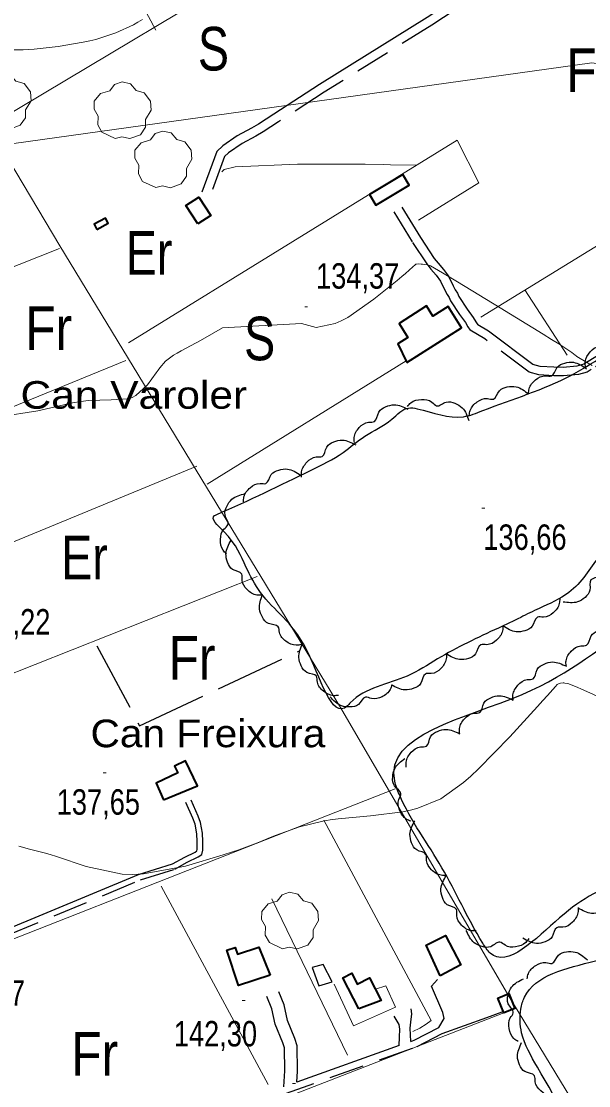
# Model space of a CAD drawing. Extents: x 487425 to 492029, y 4383576 to 4386788.
# Drawn here: x 489405.2 to 489600.3, y 4384556 to 4384922.2 of the extents above; entities that cross this region are included whole.
import ezdxf
from ezdxf.enums import TextEntityAlignment as Align

# ---------------------------------------------------------------- set-up
doc = ezdxf.new("R2010")
doc.units = 0
doc.header["$LTSCALE"] = 4
doc.linetypes.add('LONG_DASHED', pattern=[7.5, 6, -1.5])
doc.linetypes.add('MEDIUM_DASHED', pattern=[4.5, 3, -1.5])
for name, color, linetype, lineweight in [('21', 7, 'Continuous', 25), ('24', 7, 'Continuous', 13), ('25', 7, 'LONG_DASHED', 25), ('27', 7, 'Continuous', 25), ('29', 7, 'Continuous', 13), ('38', 7, 'Continuous', 25), ('47', 7, 'Continuous', 35), ('51', 7, 'Continuous', 13), ('7', 7, 'Continuous', 13), ('9', 7, 'Continuous', 13)]:
    doc.layers.add(name, color=color, linetype=linetype, lineweight=lineweight)
doc.layers.add('31', color=7, linetype='Continuous')
doc.layers.add('5', color=7, linetype='Continuous')

msp = doc.modelspace()

# ---------------------------------------------------------------- linework, layer by layer
at = {"layer": '21'}
msp.add_lwpolyline([(489512.13, 4384591.73), (489509.05, 4384597.69), (489505.21, 4384596.69), (489507.47, 4384590.36)], close=True, dxfattribs=at)
at = {"layer": '24'}
msp.add_lwpolyline([(488954.49, 4384817.11), (489198.5, 4384851.16), (489357.39, 4384873.86), (489601.4, 4384907.91), (489794.34, 4384879.53), (490083.75, 4384822.79), (490248.31, 4384800.09), (490395.85, 4384817.11), (490526.37, 4384822.79), (490764.71, 4384947.63), (491088.16, 4385117.87), (491252.72, 4385202.99), (491256.7, 4385199.2)], dxfattribs=at)
at = {"layer": '25'}
msp.add_lwpolyline([(489431.22, 4384707.36), (489445.84, 4384679.81), (489501.13, 4384705.66)], dxfattribs=at)
at = {"layer": '27'}
for points in [[(489732.6, 4384813.61), (489705.02, 4384796.52), (489666.92, 4384771.67), (489646.54, 4384760.43), (489641.69, 4384756.43), (489641.33, 4384751.11), (489631.84, 4384747.17), (489625.46, 4384747.24), (489620.65, 4384746.77), (489612.73, 4384742.66), (489603.97, 4384737.8), (489599.25, 4384731.63), (489593.56, 4384725.69), (489583.29, 4384720.18), (489576.95, 4384717.11), (489569.26, 4384713.44), (489548.36, 4384702.8), (489537.94, 4384696.92), (489518.33, 4384687.69), (489517.34, 4384686.65), (489503.16, 4384706.32), (489487.47, 4384725.7), (489482.55, 4384734.31), (489474.81, 4384746.63), (489471.65, 4384752.14), (489472.25, 4384752.43), (489504.83, 4384767.74), (489515.86, 4384773.84), (489523.35, 4384779.46), (489532.64, 4384785.28), (489538.31, 4384789.12), (489541.38, 4384788.86), (489557.26, 4384786.13), (489563.88, 4384788.23), (489594.4, 4384800.41), (489619.8, 4384816.77), (489639.13, 4384827.66), (489650.97, 4384833.37), (489667.41, 4384841.06), (489676.18, 4384846.89), (489686.59, 4384851.57), (489695.63, 4384855.07), (489704.04, 4384855.43), (489707.37, 4384851.86), (489709.57, 4384846.96), (489710.95, 4384843.19), (489711.32, 4384842.59), (489716.74, 4384838.03), (489720.53, 4384834.98), (489723.12, 4384831.73), (489727.39, 4384824.7), (489733.13, 4384814.21)], [(489599.26, 4384803.22), (489599.17, 4384805), (489600.82, 4384808.41), (489603.96, 4384810.35), (489605.99, 4384810.65), (489607.38, 4384813.92), (489609.69, 4384815.81), (489612.62, 4384816.56), (489617.38, 4384815.16)], [(489579.66, 4384793.97), (489579.87, 4384795.73), (489582.08, 4384798.81), (489585.5, 4384800.19), (489587.56, 4384800.14), (489589.48, 4384803.13), (489592.08, 4384804.59), (489595.09, 4384804.84), (489599.54, 4384802.65)], [(489559.26, 4384786.56), (489559.58, 4384788.3), (489561.99, 4384791.24), (489565.5, 4384792.39), (489567.54, 4384792.2), (489569.65, 4384795.06), (489572.34, 4384796.36), (489575.37, 4384796.41), (489579.67, 4384793.94)], [(489519.74, 4384777.25), (489519.69, 4384779.03), (489521.43, 4384782.4), (489524.63, 4384784.25), (489526.66, 4384784.5), (489528.14, 4384787.73), (489530.5, 4384789.56), (489533.45, 4384790.23), (489538.17, 4384788.71)], [(489537.98, 4384789.64), (489539.2, 4384790.93), (489542.81, 4384792.09), (489546.38, 4384791.16), (489548, 4384789.9), (489551.33, 4384791.16), (489554.29, 4384790.79), (489556.86, 4384789.2), (489559.14, 4384784.79)], [(489745.01, 4384434.16), (489741.88, 4384435.77), (489731.89, 4384455.24), (489719.3, 4384475.49), (489713.52, 4384482.38), (489710.45, 4384482.79), (489701.94, 4384479.97), (489694.29, 4384473.75), (489684.93, 4384468.01), (489670.36, 4384460.29), (489658.63, 4384451.65), (489662.1, 4384440.36), (489664.38, 4384436.28), (489663.66, 4384432.01), (489657.1, 4384429.31), (489647.25, 4384427.25), (489637.56, 4384425.86), (489634.19, 4384433.4), (489629.63, 4384441.25), (489626.03, 4384448.12), (489620.16, 4384452.84), (489615.37, 4384454.17), (489608.7, 4384454.54), (489600.63, 4384463.94), (489595.41, 4384473.67), (489593.13, 4384483.53), (489591.31, 4384488.95), (489591.14, 4384493.98), (489592.91, 4384497.11), (489604.12, 4384500.28), (489614.35, 4384502.49), (489616.46, 4384503.22), (489616.77, 4384510.72), (489605.55, 4384527.2), (489582.69, 4384562.42), (489577.28, 4384574.19), (489577, 4384582.37), (489578.24, 4384586.4), (489623.17, 4384612.22), (489623.27, 4384614.25), (489618.16, 4384626.54), (489614.33, 4384626.28), (489590.33, 4384613.72), (489566.41, 4384601.62), (489563.9, 4384605.02), (489549.87, 4384630.99), (489535.22, 4384656.14), (489533.62, 4384660.73), (489577.48, 4384690.62), (489617.75, 4384715.44), (489657.42, 4384734.35), (489696.75, 4384755.65), (489706.97, 4384763.57), (489713.55, 4384768.22), (489724.13, 4384775.37), (489740.28, 4384783.52), (489749.74, 4384784.54), (489750.63, 4384782.95), (489750.29, 4384779.8), (489748, 4384776.53), (489740.83, 4384772.26), (489734.94, 4384769.32), (489733.01, 4384764.39), (489753.67, 4384727.7), (489760.69, 4384717.72), (489762.16, 4384715.37), (489767.16, 4384705.94), (489767.13, 4384697.39), (489766.9, 4384690.41), (489766.86, 4384680.29), (489771.25, 4384670.56), (489778.05, 4384668.15), (489793.89, 4384668.8), (489809.16, 4384672.38), (489815.65, 4384675.6), (489820.09, 4384676.98), (489829.14, 4384654.74), (489837.82, 4384639.27), (489832.84, 4384636.62), (489826.56, 4384632.64), (489827.17, 4384626.93), (489832.59, 4384601.89), (489833.16, 4384585.68), (489832.97, 4384575.93), (489831.92, 4384569.19), (489828.17, 4384562.63), (489830.21, 4384551.13), (489832.31, 4384544.43), (489834.09, 4384535.85), (489834.7, 4384523.54), (489834.59, 4384513.79)], [(489501.61, 4384765.38), (489501.6, 4384767.16), (489503.42, 4384770.49), (489506.65, 4384772.28), (489508.69, 4384772.48), (489510.23, 4384775.68), (489512.63, 4384777.46), (489515.59, 4384778.07), (489520.28, 4384776.45)], [(489481.62, 4384756.8), (489481.78, 4384758.57), (489483.9, 4384761.72), (489487.29, 4384763.19), (489489.34, 4384763.19), (489491.18, 4384766.24), (489493.74, 4384767.78), (489496.74, 4384768.11), (489501.25, 4384766.04)], [(489475.76, 4384738.94), (489474.56, 4384740.24), (489473.68, 4384743.94), (489474.88, 4384747.43), (489476.26, 4384748.94), (489475.25, 4384752.36), (489475.83, 4384755.28), (489477.62, 4384757.73), (489482.19, 4384759.66)], [(489487.91, 4384724.73), (489486.14, 4384724.76), (489482.85, 4384726.66), (489481.15, 4384729.93), (489481, 4384731.98), (489477.83, 4384733.6), (489476.12, 4384736.05), (489475.58, 4384739.02), (489477.32, 4384743.67)], [(489605.44, 4384739.04), (489606.04, 4384737.37), (489605.43, 4384733.62), (489602.98, 4384730.86), (489601.12, 4384729.99), (489600.74, 4384726.46), (489599.07, 4384723.98), (489596.48, 4384722.42), (489591.52, 4384722.39)], [(489501.48, 4384707.75), (489499.72, 4384707.52), (489496.18, 4384708.9), (489494, 4384711.87), (489493.54, 4384713.88), (489490.17, 4384715), (489488.1, 4384717.15), (489487.11, 4384720.01), (489488.13, 4384724.87)], [(489590.37, 4384723.62), (489590.23, 4384721.85), (489588.14, 4384718.68), (489584.77, 4384717.17), (489582.72, 4384717.14), (489580.92, 4384714.07), (489578.38, 4384712.5), (489575.38, 4384712.14), (489570.84, 4384714.15)], [(489570.81, 4384714.21), (489570.69, 4384712.44), (489568.64, 4384709.25), (489565.28, 4384707.7), (489563.23, 4384707.65), (489561.46, 4384704.57), (489558.94, 4384702.98), (489555.94, 4384702.58), (489551.39, 4384704.54)], [(489592.57, 4384700.42), (489592.56, 4384702.19), (489594.36, 4384705.53), (489597.59, 4384707.32), (489599.63, 4384707.53), (489601.17, 4384710.74), (489603.56, 4384712.52), (489606.52, 4384713.14), (489611.21, 4384711.53)], [(489514.3, 4384690.28), (489512.53, 4384690.15), (489509.08, 4384691.72), (489507.06, 4384694.81), (489506.72, 4384696.84), (489503.41, 4384698.14), (489501.47, 4384700.41), (489500.64, 4384703.32), (489501.93, 4384708.11)], [(489551.35, 4384704.59), (489551.33, 4384702.82), (489549.46, 4384699.52), (489546.21, 4384697.78), (489544.16, 4384697.61), (489542.57, 4384694.43), (489540.14, 4384692.69), (489537.17, 4384692.12), (489532.51, 4384693.83)], [(489574.35, 4384688.63), (489574.29, 4384690.4), (489576, 4384693.79), (489579.17, 4384695.68), (489581.2, 4384695.94), (489582.64, 4384699.19), (489584.99, 4384701.04), (489587.93, 4384701.75), (489592.66, 4384700.27)], [(489532.65, 4384694), (489532.07, 4384692.33), (489529.25, 4384689.78), (489525.62, 4384689.17), (489523.62, 4384689.66), (489521.11, 4384687.14), (489518.26, 4384686.27), (489515.26, 4384686.67), (489511.38, 4384689.75)], [(489555.97, 4384677.09), (489555.92, 4384678.86), (489557.65, 4384682.24), (489560.83, 4384684.11), (489562.86, 4384684.36), (489564.32, 4384687.61), (489566.67, 4384689.44), (489569.62, 4384690.14), (489574.34, 4384688.63)], [(489537.61, 4384665.53), (489537.55, 4384667.3), (489539.28, 4384670.68), (489542.46, 4384672.55), (489544.5, 4384672.81), (489545.95, 4384676.05), (489548.31, 4384677.89), (489551.25, 4384678.58), (489555.98, 4384677.08)], [(489539.14, 4384646.98), (489537.54, 4384647.72), (489535.3, 4384650.78), (489535.06, 4384654.47), (489535.75, 4384656.4), (489533.5, 4384659.17), (489532.92, 4384662.09), (489533.63, 4384665.03), (489537.11, 4384668.58)], [(489551.39, 4384628.36), (489549.61, 4384628.38), (489546.3, 4384630.23), (489544.55, 4384633.48), (489544.37, 4384635.52), (489541.19, 4384637.1), (489539.44, 4384639.52), (489538.86, 4384642.49), (489540.54, 4384647.16)], [(489561.65, 4384609.24), (489559.88, 4384609.3), (489556.62, 4384611.25), (489554.96, 4384614.54), (489554.84, 4384616.59), (489551.69, 4384618.26), (489550.02, 4384620.73), (489549.52, 4384623.71), (489551.32, 4384628.33)], [(489615.99, 4384627.15), (489615.9, 4384625.37), (489613.91, 4384622.14), (489610.59, 4384620.53), (489608.54, 4384620.44), (489606.83, 4384617.32), (489604.33, 4384615.68), (489601.35, 4384615.23), (489596.75, 4384617.1)], [(489596.67, 4384617.25), (489596.63, 4384615.47), (489594.73, 4384612.19), (489591.45, 4384610.5), (489589.4, 4384610.35), (489587.77, 4384607.19), (489585.32, 4384605.49), (489582.34, 4384604.95), (489577.71, 4384606.71)], [(489579.77, 4384606.68), (489578.69, 4384605.27), (489575.21, 4384603.75), (489571.56, 4384604.3), (489569.83, 4384605.4), (489566.64, 4384603.81), (489563.66, 4384603.87), (489560.94, 4384605.19), (489558.23, 4384609.34)], [(489579.18, 4384592.77), (489579.58, 4384594.5), (489582.1, 4384597.34), (489585.65, 4384598.34), (489587.69, 4384598.08), (489589.91, 4384600.85), (489592.66, 4384602.03), (489595.68, 4384601.96), (489599.87, 4384599.31)], [(489576.09, 4384571.19), (489574.64, 4384572.21), (489572.97, 4384575.62), (489573.38, 4384579.28), (489574.4, 4384581.07), (489572.67, 4384584.18), (489572.62, 4384587.16), (489573.82, 4384589.93), (489577.86, 4384592.81)], [(489589.03, 4384552.58), (489587.25, 4384552.51), (489583.86, 4384554.2), (489581.95, 4384557.36), (489581.67, 4384559.4), (489578.42, 4384560.82), (489576.56, 4384563.15), (489575.83, 4384566.09), (489577.28, 4384570.83)]]:
    msp.add_spline(points, degree=3, dxfattribs=at)
at = {"layer": '29'}
for points in [[(489396.16, 4384885.12), (489391.62, 4384887.24), (489390.21, 4384889.78), (489390.31, 4384892.76), (489388.94, 4384895.17), (489388.98, 4384897.92), (489391.14, 4384900.52), (489394.33, 4384901.52), (489395.98, 4384903.71), (489398.55, 4384904.54), (489401.41, 4384903.89), (489403.36, 4384901.62), (489406.17, 4384900.8), (489408.3, 4384897.95), (489408.54, 4384894.82), (489406.66, 4384891.67), (489406.66, 4384888.99), (489404.84, 4384886.38), (489401.22, 4384885.04), (489398.45, 4384885.67)], [(489437.46, 4384881.87), (489432.92, 4384883.99), (489431.51, 4384886.53), (489431.61, 4384889.51), (489430.24, 4384891.92), (489430.28, 4384894.67), (489432.44, 4384897.27), (489435.63, 4384898.27), (489437.28, 4384900.46), (489439.85, 4384901.29), (489442.71, 4384900.64), (489444.66, 4384898.37), (489447.47, 4384897.55), (489449.6, 4384894.7), (489449.84, 4384891.57), (489447.96, 4384888.42), (489447.96, 4384885.74), (489446.14, 4384883.13), (489442.52, 4384881.79), (489439.75, 4384882.42)], [(489451.45, 4384864.98), (489446.91, 4384867.1), (489445.5, 4384869.64), (489445.6, 4384872.62), (489444.23, 4384875.03), (489444.27, 4384877.78), (489446.43, 4384880.38), (489449.62, 4384881.38), (489451.27, 4384883.57), (489453.84, 4384884.4), (489456.7, 4384883.75), (489458.65, 4384881.48), (489461.46, 4384880.66), (489463.59, 4384877.81), (489463.83, 4384874.68), (489461.95, 4384871.53), (489461.95, 4384868.85), (489460.13, 4384866.24), (489456.51, 4384864.9), (489453.74, 4384865.53)], [(489495.06, 4384603.11), (489490.52, 4384605.23), (489489.11, 4384607.77), (489489.21, 4384610.75), (489487.84, 4384613.16), (489487.88, 4384615.91), (489490.04, 4384618.51), (489493.23, 4384619.51), (489494.88, 4384621.7), (489497.45, 4384622.53), (489500.31, 4384621.88), (489502.26, 4384619.61), (489505.07, 4384618.79), (489507.2, 4384615.94), (489507.44, 4384612.81), (489505.56, 4384609.66), (489505.56, 4384606.98), (489503.74, 4384604.37), (489500.12, 4384603.03), (489497.35, 4384603.66)]]:
    msp.add_lwpolyline(points, close=True, dxfattribs=at)
at = {"layer": '38'}
msp.add_line((489535.19, 4384569.77), (489500.01, 4384557.22), dxfattribs=at)
for points in [[(489637.71, 4384982), (489582.92, 4384948.38), (489544.74, 4384923.46), (489507.72, 4384900.4), (489491.99, 4384890.21), (489486.8, 4384886.77), (489484.37, 4384885.41), (489479.48, 4384882.8), (489474.51, 4384879.31), (489472.39, 4384877.41), (489467.24, 4384863.43)], [(489536.08, 4384858.25), (489542.47, 4384847.84), (489547.21, 4384840.6), (489548.55, 4384838.94), (489550.42, 4384836.8), (489552.17, 4384834.43), (489553.77, 4384831.14), (489554.44, 4384829.82), (489555.24, 4384828.68), (489555.68, 4384827.47), (489558.59, 4384823.1), (489560.61, 4384820.27), (489561.5, 4384818.75), (489562.2, 4384817.74)], [(489613.39, 4384813.11), (489599.6, 4384804.8), (489598.64, 4384804.18), (489596.26, 4384803.55), (489591.58, 4384803.1), (489588.39, 4384803.14), (489583.7, 4384803.41), (489581.13, 4384804.08), (489565.87, 4384815.58), (489562.2, 4384817.74)], [(489367.64, 4384597.63), (489382.56, 4384602.47), (489445.51, 4384628.61), (489457.19, 4384632.29), (489461.39, 4384634.58), (489465.02, 4384636.38), (489465.58, 4384636.77), (489465.71, 4384637.21), (489465.67, 4384639.99), (489465.55, 4384642.66), (489464.96, 4384645.97), (489464.22, 4384648.01), (489461.82, 4384653.47)], [(489548.85, 4384576), (489550.63, 4384579.14), (489550.2, 4384581.17), (489546.25, 4384590.22), (489548.38, 4384592.52)], [(489500.01, 4384557.22), (489500.21, 4384561.01), (489500.07, 4384569.72), (489499.28, 4384572.27), (489496.76, 4384578.44), (489495.55, 4384583.77), (489493.73, 4384588.33)], [(489539.11, 4384571.17), (489538.88, 4384575.82), (489539.21, 4384577.84), (489539.47, 4384580.69), (489539.33, 4384582.42)], [(489549.93, 4384573.92), (489565.33, 4384579.5), (489570.53, 4384581.39)], [(489535.19, 4384569.77), (489535.32, 4384572.71), (489535.43, 4384575.41), (489535.15, 4384576.99), (489533.45, 4384579.86)], [(489539.11, 4384571.17), (489540.36, 4384571.61), (489548.85, 4384576)]]:
    msp.add_lwpolyline(points, dxfattribs=at)
at = {"layer": '38', "linetype": 'MEDIUM_DASHED'}
for points in [[(489639.32, 4384979.33), (489584.58, 4384945.75), (489546.42, 4384920.83), (489509.4, 4384897.77), (489493.7, 4384887.6), (489488.43, 4384884.11), (489485.87, 4384882.67), (489481.12, 4384880.14), (489476.45, 4384876.87), (489475.05, 4384875.61), (489470.17, 4384862.36)], [(489707.24, 4384866.91), (489643.8, 4384828.03), (489601.13, 4384802.33), (489599.82, 4384801.49), (489596.78, 4384800.69), (489591.7, 4384800.2), (489588.29, 4384800.24), (489583.24, 4384800.53), (489579.84, 4384801.42), (489564.6, 4384812.91), (489559.56, 4384815.9)], [(489533.34, 4384856.57), (489539.75, 4384846.12), (489544.61, 4384838.7), (489546.08, 4384836.87), (489547.91, 4384834.78), (489549.41, 4384832.75), (489550.89, 4384829.71), (489551.68, 4384828.16), (489552.36, 4384827.18), (489552.79, 4384826), (489555.94, 4384821.28), (489557.91, 4384818.52), (489558.78, 4384817.01), (489559.56, 4384815.9)], [(489368.64, 4384595.92), (489383.24, 4384600.64), (489446.18, 4384626.78), (489457.95, 4384630.49), (489462.29, 4384632.86), (489466.02, 4384634.7), (489467.27, 4384635.58), (489467.65, 4384636.96), (489467.61, 4384640.05), (489467.49, 4384642.87), (489466.84, 4384646.48), (489466.02, 4384648.73), (489463.59, 4384654.25)], [(489495.5, 4384555.62), (489495.8, 4384561.1), (489495.67, 4384569.02), (489495.13, 4384570.78), (489492.54, 4384577.11), (489491.33, 4384582.46), (489489.63, 4384586.69)], [(489412.58, 4384521.6), (489494.49, 4384552.76), (489541.3, 4384569.45), (489549.93, 4384573.92)]]:
    msp.add_lwpolyline(points, dxfattribs=at)
at = {"layer": '47'}
for points in [[(489536.45, 4384869.49), (489524.91, 4384862.61), (489527.1, 4384858.94), (489538.64, 4384865.82)], [(489465.88, 4384852.43), (489461.79, 4384858.74), (489466.29, 4384861.66), (489470.38, 4384855.35)], [(489431.13, 4384850.58), (489435.1, 4384852.67), (489434.17, 4384854.44), (489430.2, 4384852.35)], [(489537.81, 4384804.73), (489556.63, 4384816.67), (489551.95, 4384824.04), (489546.75, 4384820.75), (489544.54, 4384824.22), (489535.11, 4384818.23), (489538.16, 4384813.41), (489534.66, 4384811.21)], [(489454.1, 4384654.28), (489465.79, 4384659.18), (489461.65, 4384667.73), (489457.91, 4384665.93), (489459.01, 4384663.64), (489451.61, 4384660.1)], [(489549.22, 4384593.79), (489544.46, 4384604.34), (489551.1, 4384607.64), (489556.39, 4384597.53)], [(489490.78, 4384594.07), (489479.86, 4384590.45), (489475.83, 4384602.59), (489478.77, 4384603.57), (489479.54, 4384601.25), (489486.85, 4384603.68)], [(489521.26, 4384582.47), (489515.82, 4384593.11), (489518.86, 4384594.66), (489520.76, 4384590.92), (489525, 4384593.09), (489528.98, 4384585.28)], [(489572.85, 4384587.66), (489574.94, 4384582.54), (489571.2, 4384581.01), (489569.11, 4384586.13)]]:
    msp.add_lwpolyline(points, close=True, dxfattribs=at)
at = {"layer": '51'}
for p, q in [((489563.2, 4384820.42), (489687.83, 4384896.99)), ((489578.38, 4384829.75), (489592.91, 4384807.25)), ((489283.74, 4384741.15), (489441.19, 4384805.45)), ((489537.52, 4384805.41), (489469.14, 4384762.97)), ((489306.2, 4384703.33), (489465.61, 4384769.16)), ((489327.02, 4384668.03), (489486.26, 4384731.12)), ((489373.38, 4384595.04), (489533.74, 4384658.11)), ((489490.05, 4384556.35), (489453.24, 4384624.66)), ((489517.4, 4384566.46), (489491.3, 4384620.33)), ((489465.93, 4384540.27), (489571.2, 4384581.01))]:
    msp.add_line(p, q, dxfattribs=at)
for points in [[(489070.32, 4385428.68), (489128.85, 4385330.93), (489151.38, 4385292.79), (489173.15, 4385255.18), (489216.83, 4385183.94), (489248.06, 4385133.09), (489278.19, 4385084.29), (489307.53, 4385031.89), (489352.72, 4384955.3), (489418.46, 4384844.95), (489468.83, 4384761.92), (489515.01, 4384686.08), (489572.92, 4384586.84), (489624.62, 4384501.7), (489685.23, 4384402.81), (489777.59, 4384250.81)], [(489397.04, 4384887.88), (489498.11, 4384948.32), (489554.55, 4384983.01), (489613.25, 4385019.48)], [(489451.41, 4384919.14), (489431.14, 4384957.03), (489523.4, 4385014.58)], [(489442.01, 4384811.59), (489555.11, 4384881.28), (489562.6, 4384866.64), (489541.75, 4384853.75)], [(489541.16, 4384872.68), (489532.21, 4384872.76), (489529.59, 4384872.87), (489523.44, 4384873.01), (489500.18, 4384872.97), (489478.79, 4384872.09), (489474.95, 4384871.16), (489474.13, 4384870.34)], [(489418.38, 4384844.05), (489356.05, 4384819.32), (489318.21, 4384803.25), (489260.57, 4384778.4)], [(489539.85, 4384574.61), (489542.26, 4384575.78), (489544.45, 4384577.18), (489546.12, 4384578.44), (489509.24, 4384647.28)], [(489526.99, 4384589.19), (489530.57, 4384590.32), (489533.94, 4384583.01), (489519.46, 4384576.64), (489512.8, 4384590.97)]]:
    msp.add_lwpolyline(points, dxfattribs=at)
at = {"layer": '7'}
for p, q in [((489502.65, 4384823.95), (489503.65, 4384823.95)), ((489563.6, 4384754.69), (489564.6, 4384754.69)), ((489433.38, 4384663.59), (489434.38, 4384663.59)), ((489481.18, 4384585.25), (489482.18, 4384585.25)), ((489498.48, 4384556.77), (489499.48, 4384556.77))]:
    msp.add_line(p, q, dxfattribs=at)
at = {"layer": '9'}
for points in [[(489386.16, 4384922.78), (489387.03, 4384921.24), (489387.83, 4384919.89), (489390.15, 4384916.62), (489391.89, 4384914.91), (489392.31, 4384914.54), (489392.72, 4384914.22), (489394, 4384913.43), (489395.72, 4384912.98), (489396.4, 4384912.86), (489397.18, 4384912.75), (489400.72, 4384912.39), (489405.86, 4384912.36), (489407.64, 4384912.46), (489409.57, 4384912.6), (489417.82, 4384913.5), (489426.51, 4384914.93), (489428.71, 4384915.42), (489430.83, 4384915.94), (489437.73, 4384918.14), (489443.76, 4384920.93), (489445.32, 4384921.82), (489446.84, 4384922.77)], [(489444.63, 4384793.44), (489448.56, 4384797.11), (489451.54, 4384801.22), (489452.24, 4384802.15), (489452.89, 4384802.98), (489454.78, 4384805.21), (489457.57, 4384807.28), (489458.78, 4384808.01), (489460.18, 4384808.82), (489466.82, 4384812.3), (489474.42, 4384816.71), (489501.58, 4384818.25), (489506.58, 4384816.85), (489513.15, 4384818.2), (489515.24, 4384819.14), (489517.45, 4384820.31), (489526.43, 4384826.56), (489534.42, 4384833.03), (489536.01, 4384834.35), (489537.34, 4384835.45), (489539.87, 4384837.72), (489540.64, 4384838.43), (489540.86, 4384838.56), (489541.08, 4384838.65), (489541.89, 4384838.73), (489542.71, 4384838.61), (489542.93, 4384838.59), (489543.17, 4384838.56), (489544.01, 4384838.5), (489544.83, 4384838.41), (489545.04, 4384838.37), (489545.25, 4384838.32), (489545.97, 4384838.07), (489550.05, 4384835.68), (489552.39, 4384834.27), (489555.24, 4384832.55), (489569.92, 4384823.63), (489584.68, 4384814.56), (489587.6, 4384812.74), (489590.02, 4384811.22), (489594.5, 4384808.23), (489595.66, 4384807.28), (489595.98, 4384807.05), (489596.3, 4384806.84), (489597.42, 4384806.2), (489601.53, 4384803.73)], [(489350.74, 4384800.02), (489353.09, 4384798.76), (489357.82, 4384795.93), (489361.73, 4384794.02), (489363.63, 4384793.3), (489365.87, 4384792.49), (489376.93, 4384788.89), (489390.26, 4384786.25), (489393.94, 4384786.06), (489397.62, 4384786.1), (489410.89, 4384788.18), (489422.8, 4384790.94), (489425.63, 4384791.41), (489428.26, 4384791.75), (489436.06, 4384791.92), (489441.91, 4384792.31), (489443.32, 4384792.79), (489444.63, 4384793.44)], [(489494.48, 4384642.8), (489500.9, 4384645.03), (489508.84, 4384647.01), (489511.41, 4384647.45), (489514.13, 4384647.84), (489525.25, 4384648.87), (489536.37, 4384650.21), (489539.07, 4384650.8), (489541.62, 4384651.48), (489549.49, 4384654.73), (489557.28, 4384660.35), (489559.78, 4384662.52), (489562.42, 4384664.96), (489573.19, 4384676), (489582.74, 4384686.44), (489584.61, 4384688.5), (489586.14, 4384690.2), (489588.91, 4384693.32), (489589.53, 4384693.97), (489589.71, 4384694.1), (489589.91, 4384694.22), (489590.67, 4384694.48), (489591.55, 4384694.55), (489591.82, 4384694.54), (489592.1, 4384694.52), (489593.21, 4384694.34), (489596.33, 4384693.13), (489597.88, 4384692.46), (489599.72, 4384691.64), (489608.86, 4384687.47)], [(489404.29, 4384638.37), (489407.97, 4384637.35), (489413.1, 4384636.15), (489415.09, 4384635.56), (489417.32, 4384634.85), (489427.45, 4384631.36), (489439.84, 4384628.8), (489443.5, 4384628.69), (489447.25, 4384628.83), (489461.64, 4384631.51), (489474.59, 4384635.4), (489477.44, 4384636.31), (489479.97, 4384637.15), (489486.45, 4384639.59), (489491.35, 4384641.62), (489492.87, 4384642.21), (489494.48, 4384642.8)]]:
    msp.add_lwpolyline(points, dxfattribs=at)

# ---------------------------------------------------------------- texts
at = {"layer": '31'}
for s, width, p in [('S', 0.8, (489471.28, 4384905.24)), ('Fr', 0.85, (489600.67, 4384897.84)), ('Er', 0.8, (489449.11, 4384834.97)), ('Fr', 0.85, (489414.59, 4384809.08)), ('S', 0.8, (489487.16, 4384805.54)), ('Er', 0.8, (489426.93, 4384730.17)), ('Fr', 0.85, (489463.89, 4384695.65)), ('Fr', 0.85, (489430.46, 4384559.42))]:
    msp.add_text(s, height=15, dxfattribs=dict(at, width=width)).set_placement(p, align=Align.CENTER)
at = {"layer": '5'}
for s, width, p in [('Can Varoler', 1.15, (489404.92, 4384788.88)), ('Can Freixura', 1.1, (489429, 4384672.43))]:
    msp.add_text(s, height=9.5, dxfattribs=dict(at, width=width)).set_placement(p)
at = {"layer": '7', "width": 0.8}
for s, p in [('134,37', (489506.56, 4384830.19)), ('136,66', (489564.1, 4384740.32)), ('136,22', (489386.57, 4384711.2)), ('137,65', (489417.38, 4384649.22)), ('141,87', (489377.83, 4384583.53)), ('142,30', (489457.64, 4384569.5))]:
    msp.add_text(s, height=8.75, dxfattribs=at).set_placement(p)

doc.saveas('drawing.dxf')
